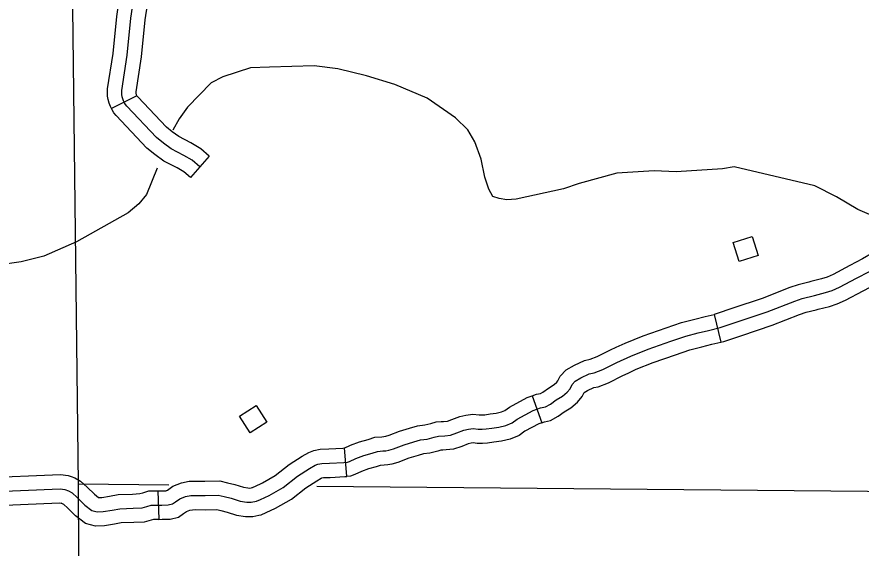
# Model space of a CAD drawing. Extents: x -19 to 366, y -4 to 359.
# Drawn here: x 135.322 to 136.161, y 203.043 to 203.571 of the extents above; entities that cross this region are included whole.
import ezdxf

# ---------------------------------------------------------------- set-up
doc = ezdxf.new("R2010")
doc.units = 0
for name, color, linetype in [('Level 31', 7, 'Continuous'), ('Level 32', 7, 'Continuous'), ('Level 35', 7, 'Continuous'), ('Level 5', 7, 'Continuous'), ('Level 56', 7, 'Continuous'), ('Level 60', 7, 'Continuous')]:
    doc.layers.add(name, color=color, linetype=linetype)

msp = doc.modelspace()

# ---------------------------------------------------------------- linework, layer by layer
at = {"layer": 'Level 31'}
for p, q in [((136.1093, 203.30786), (136.1093, 203.30786)), ((136.01497, 203.27573), (136.02169, 203.24813)), ((135.83414, 203.19479), (135.8437, 203.16804)), ((135.64746, 203.14291), (135.64723, 203.14289)), ((135.64973, 203.11459), (135.64746, 203.14291)), ((135.46208, 203.10034), (135.46294, 203.07194)), ((135.46294, 203.07194), (135.46292, 203.07194))]:
    msp.add_line(p, q, dxfattribs=at)
for points in [[(136.19106, 203.35069), (136.18935, 203.34912), (136.18134, 203.34306), (136.17264, 203.33702), (136.16239, 203.33076), (136.15005, 203.32428), (136.13342, 203.31544), (136.12742, 203.31285), (136.12174, 203.31102), (136.11121, 203.30836), (136.1093, 203.30786)], [(136.11656, 203.28039), (136.11831, 203.28085), (136.12959, 203.2837), (136.13743, 203.28624), (136.14573, 203.2898), (136.16332, 203.29917), (136.1764, 203.30603), (136.18815, 203.31321), (136.19801, 203.32005), (136.2076, 203.3273), (136.21033, 203.32982)], [(135.8957, 203.21752), (135.90429, 203.22079), (135.91815, 203.22781), (135.93205, 203.23417), (135.94941, 203.24108), (135.97199, 203.24896), (135.98678, 203.25403), (135.99921, 203.25727), (136.00948, 203.25978), (136.02084, 203.26254), (136.03803, 203.26834), (136.06774, 203.27822), (136.09513, 203.28896), (136.10254, 203.29138), (136.11476, 203.29461), (136.12567, 203.29736), (136.13242, 203.29955), (136.13958, 203.30262), (136.15669, 203.31172), (136.16939, 203.31839)], [(136.1093, 203.30786), (136.09851, 203.30501), (136.09032, 203.30233), (136.0629, 203.29158), (136.03352, 203.28181), (136.01688, 203.2762), (136.01497, 203.27573)], [(135.91773, 203.24324), (135.92646, 203.24724), (135.94445, 203.25439), (135.96734, 203.26238), (135.98268, 203.26764), (135.99573, 203.27104), (136.00612, 203.27358), (136.01497, 203.27573)], [(136.02169, 203.24813), (136.0248, 203.24889), (136.04254, 203.25487), (136.07258, 203.26486), (136.09993, 203.27558), (136.10657, 203.27775), (136.11656, 203.28039)], [(135.83414, 203.19479), (135.83852, 203.19636), (135.84226, 203.19716), (135.84479, 203.19852), (135.85016, 203.20248), (135.85592, 203.20589), (135.85874, 203.20835), (135.85971, 203.20954), (135.862, 203.21424), (135.86796, 203.22057), (135.87606, 203.2251), (135.88623, 203.23003), (135.89167, 203.23118), (135.89854, 203.2338), (135.91198, 203.24061), (135.91773, 203.24324)], [(135.92956, 203.21741), (135.93763, 203.22111), (135.95438, 203.22777), (135.97663, 203.23553), (135.99088, 203.24042), (136.00269, 203.24349), (136.01285, 203.24598), (136.02169, 203.24813)], [(135.28558, 203.09906), (135.36469, 203.10226), (135.36947, 203.10174), (135.37327, 203.1003), (135.37677, 203.09835), (135.38188, 203.09368), (135.3895, 203.08618), (135.39636, 203.08088), (135.40154, 203.07949), (135.40755, 203.07967), (135.41644, 203.08114), (135.42412, 203.08258), (135.43734, 203.08297), (135.44619, 203.08341), (135.45112, 203.08476), (135.4552, 203.08609), (135.46242, 203.08614), (135.46602, 203.08624), (135.4722, 203.08626), (135.47662, 203.08742), (135.4795, 203.0894), (135.4837, 203.09228), (135.48945, 203.09468), (135.49475, 203.09571), (135.49922, 203.09584), (135.50885, 203.09561), (135.52205, 203.09601), (135.52775, 203.09463), (135.53467, 203.09295), (135.54369, 203.09013), (135.55026, 203.08895), (135.55488, 203.08892), (135.56017, 203.09011), (135.56398, 203.09175), (135.57246, 203.09562), (135.58664, 203.10378), (135.60073, 203.11503), (135.61267, 203.12262), (135.61826, 203.12571), (135.62098, 203.12682), (135.62508, 203.12763), (135.63262, 203.12786), (135.64695, 203.12862), (135.65038, 203.12889), (135.65242, 203.12964), (135.65884, 203.13259), (135.66683, 203.13558), (135.675, 203.13789), (135.68028, 203.13959), (135.68577, 203.13993), (135.6885, 203.14019), (135.69157, 203.14079), (135.69636, 203.14197), (135.70697, 203.14617), (135.71649, 203.14903), (135.72297, 203.15112), (135.72982, 203.15184), (135.7368, 203.1536), (135.74105, 203.15476), (135.74722, 203.15512), (135.75288, 203.1558), (135.75917, 203.15788), (135.76629, 203.16068), (135.77085, 203.16167), (135.77528, 203.16232), (135.78047, 203.16162), (135.78443, 203.16157), (135.78835, 203.16186), (135.79413, 203.16264), (135.80097, 203.16353), (135.80793, 203.16516), (135.81408, 203.16776), (135.81913, 203.17153), (135.83501, 203.18002), (135.84241, 203.18266), (135.84721, 203.18369), (135.85241, 203.18649), (135.85802, 203.19062), (135.86428, 203.19433), (135.86898, 203.19844), (135.87175, 203.20182), (135.87382, 203.20607), (135.87681, 203.20924), (135.88263, 203.2125), (135.89087, 203.21649), (135.8957, 203.21752)], [(135.8437, 203.16804), (135.8463, 203.16897), (135.85216, 203.17022), (135.86003, 203.17446), (135.86587, 203.17877), (135.87263, 203.18277), (135.87923, 203.18852), (135.88379, 203.19411), (135.88564, 203.1979), (135.88566, 203.19792), (135.8892, 203.1999), (135.89551, 203.20296), (135.89972, 203.20385), (135.91004, 203.20778), (135.92432, 203.21501), (135.92956, 203.21741)], [(135.74367, 203.16914), (135.74595, 203.16927), (135.74977, 203.16973), (135.75434, 203.17125), (135.76215, 203.17431), (135.7683, 203.17565), (135.7752, 203.17667), (135.78153, 203.17581), (135.784, 203.17578), (135.78686, 203.17599), (135.79226, 203.17672), (135.79843, 203.17752), (135.80351, 203.17872), (135.80697, 203.18018), (135.81149, 203.18355), (135.82924, 203.19304), (135.83414, 203.19479)], [(135.64723, 203.14289), (135.65339, 203.14571), (135.6624, 203.14909), (135.67088, 203.15148), (135.67762, 203.15366), (135.68467, 203.1541), (135.68646, 203.15426), (135.68849, 203.15466), (135.69204, 203.15553), (135.7023, 203.1596), (135.71227, 203.1626), (135.72001, 203.16509), (135.72733, 203.16586), (135.7332, 203.16734), (135.73875, 203.16885), (135.74367, 203.16914)], [(135.8437, 203.16804), (135.84078, 203.167), (135.82677, 203.15951), (135.82119, 203.15535), (135.81235, 203.15161), (135.80351, 203.14954), (135.796, 203.14856), (135.78983, 203.14772), (135.78485, 203.14735), (135.77941, 203.14743), (135.77536, 203.14798), (135.7734, 203.14769), (135.77042, 203.14704), (135.764, 203.14452), (135.756, 203.14187), (135.74849, 203.14096), (135.74531, 203.14078)], [(135.55577, 203.10368), (135.55823, 203.10474), (135.56596, 203.10826), (135.57862, 203.11555), (135.59246, 203.12661), (135.60542, 203.13484), (135.61211, 203.13854), (135.61687, 203.14049), (135.62347, 203.14179), (135.63203, 203.14205), (135.64601, 203.14279), (135.64746, 203.14291)], [(135.74531, 203.14078), (135.74335, 203.14066), (135.7404, 203.13986), (135.73231, 203.13782), (135.72592, 203.13715), (135.72072, 203.13547), (135.71163, 203.13274), (135.70069, 203.1284), (135.69464, 203.12692), (135.69055, 203.12611), (135.68686, 203.12577), (135.68294, 203.12553), (135.67912, 203.12429), (135.67126, 203.12207), (135.6643, 203.11946), (135.65784, 203.1165), (135.65346, 203.11489), (135.64973, 203.11459)], [(135.27038, 203.1127), (135.28503, 203.11325), (135.36518, 203.1165), (135.37279, 203.11566), (135.37573, 203.11456)], [(135.37573, 203.11455), (135.37928, 203.11322), (135.38513, 203.10994), (135.39166, 203.10399), (135.39886, 203.0969), (135.40279, 203.09386), (135.4032, 203.09375), (135.40617, 203.09384), (135.41397, 203.09513), (135.42259, 203.09674), (135.43678, 203.09717), (135.44393, 203.09752), (135.44704, 203.09837), (135.4529, 203.10028), (135.46217, 203.10034), (135.4621, 203.10034)], [(135.46208, 203.10034), (135.46579, 203.10045), (135.47035, 203.10046), (135.47061, 203.10053), (135.47146, 203.10111), (135.47687, 203.10482), (135.48532, 203.10835), (135.49318, 203.10987), (135.49918, 203.11005), (135.5088, 203.10982), (135.52353, 203.11027), (135.5311, 203.10844), (135.53848, 203.10665), (135.54707, 203.10395), (135.55157, 203.10315), (135.55335, 203.10313), (135.55613, 203.10376)], [(135.56236, 203.07604), (135.56457, 203.07654), (135.56974, 203.07876), (135.57897, 203.08297), (135.59467, 203.092), (135.60899, 203.10345), (135.61992, 203.11039), (135.62442, 203.11288), (135.62509, 203.11315), (135.62668, 203.11347), (135.63321, 203.11366), (135.6479, 203.11444), (135.64973, 203.11459)], [(135.36574, 203.08796), (135.36614, 203.08781), (135.3642, 203.08802), (135.28614, 203.08487), (135.27146, 203.08431)], [(135.46292, 203.07194), (135.46267, 203.07193), (135.4575, 203.0719), (135.4552, 203.07115), (135.44844, 203.0693), (135.43791, 203.06878), (135.42564, 203.06841), (135.4189, 203.06715), (135.40893, 203.0655), (135.39988, 203.06523), (135.38993, 203.0679), (135.38014, 203.07546), (135.37211, 203.08337), (135.3684, 203.08675), (135.36727, 203.08739), (135.36573, 203.08796)], [(135.46294, 203.07194), (135.46625, 203.07204), (135.47406, 203.07205), (135.48263, 203.07432), (135.48753, 203.07769), (135.49052, 203.07974), (135.49358, 203.08101), (135.49632, 203.08154), (135.49927, 203.08163), (135.50889, 203.08141), (135.52057, 203.08176), (135.52441, 203.08083), (135.53087, 203.07926), (135.5403, 203.0763), (135.54895, 203.07476), (135.55641, 203.0747), (135.56236, 203.07604)]]:
    msp.add_lwpolyline(points, dxfattribs=at)
at = {"layer": 'Level 32'}
for p, q in [((135.44115, 203.49302), (135.41577, 203.48025)), ((135.51309, 203.43287), (135.49424, 203.41162))]:
    msp.add_line(p, q, dxfattribs=at)
for points in [[(135.50366, 203.42224), (135.49619, 203.42887), (135.48792, 203.43376), (135.47534, 203.44023), (135.46748, 203.44577), (135.46065, 203.45142), (135.43122, 203.4826), (135.42989, 203.48426), (135.42875, 203.48606), (135.42779, 203.48796), (135.42702, 203.48996), (135.42648, 203.49202), (135.42616, 203.49412), (135.42605, 203.49625), (135.42617, 203.49838), (135.43156, 203.53337), (135.43517, 203.57004), (135.43947, 203.59898)], [(135.41577, 203.48025), (135.41479, 203.48219), (135.41348, 203.48559), (135.41255, 203.48914), (135.41201, 203.49267), (135.41182, 203.4963), (135.41203, 203.49988), (135.41746, 203.53515), (135.42107, 203.57177), (135.42341, 203.58756)], [(135.44115, 203.49302), (135.44079, 203.49373), (135.44056, 203.49432), (135.44041, 203.49489), (135.44031, 203.49558), (135.44027, 203.4962), (135.44031, 203.49688), (135.44566, 203.5316), (135.44928, 203.5683), (135.45151, 203.58339)], [(135.51309, 203.43287), (135.5046, 203.4404), (135.49479, 203.4462), (135.48271, 203.45241), (135.47611, 203.45706), (135.47038, 203.46181), (135.44195, 203.49192), (135.44146, 203.49253), (135.44111, 203.49308), (135.44115, 203.49302)], [(135.49424, 203.41162), (135.48779, 203.41733), (135.48105, 203.42132), (135.46796, 203.42805), (135.45884, 203.43448), (135.45092, 203.44104), (135.42049, 203.47327), (135.41832, 203.47599), (135.41638, 203.47903), (135.41577, 203.48025)]]:
    msp.add_lwpolyline(points, dxfattribs=at)
at = {"layer": 'Level 35'}
for points in [[(136.1693, 203.37494), (136.15796, 203.37986), (136.13678, 203.39237), (136.11522, 203.40337), (136.03507, 203.42231), (136.02335, 203.42041), (135.97724, 203.41736), (135.95531, 203.41849), (135.91827, 203.4162), (135.88086, 203.40594), (135.86536, 203.40063), (135.81812, 203.39037), (135.80905, 203.38961), (135.80111, 203.39074), (135.79506, 203.39302), (135.79089, 203.40022), (135.7871, 203.41198), (135.78331, 203.42981), (135.77724, 203.44726), (135.77005, 203.45901), (135.75794, 203.47115), (135.72958, 203.49049), (135.69743, 203.50413), (135.66945, 203.51285), (135.64072, 203.51966), (135.61728, 203.52269), (135.57305, 203.52154), (135.55415, 203.52077), (135.52657, 203.51166), (135.51485, 203.50597), (135.49144, 203.48168), (135.48313, 203.46992), (135.47672, 203.45892)], [(135.46138, 203.42113), (135.45069, 203.3948), (135.44314, 203.38569), (135.43256, 203.37659), (135.38118, 203.34774)], [(135.38118, 203.34774), (135.34869, 203.3337), (135.32601, 203.328), (135.23417, 203.31469)]]:
    msp.add_lwpolyline(points, dxfattribs=at)
at = {"layer": 'Level 5'}
for points in [[(135.38316, 203.10722), (135.37106, 204.10866)], [(135.38785, 202.10482), (135.38316, 203.10722)], [(135.38316, 203.10722), (135.47284, 203.1064)], [(135.62011, 203.10505), (136.38663, 203.09805)]]:
    msp.add_lwpolyline(points, dxfattribs=at)
at = {"layer": 'Level 56'}
for points in [[(136.05289, 203.35318), (136.05885, 203.33439), (136.04001, 203.32841), (136.03405, 203.3472)], [(135.55972, 203.18525), (135.57041, 203.16868), (135.55379, 203.15797), (135.5431, 203.17453)]]:
    msp.add_lwpolyline(points, close=True, dxfattribs=at)
at = {"layer": 'Level 60'}
for points in [[(139.44064, 1.53154), (139.25106, 10.14733), (139.06082, 18.76327), (138.86992, 27.37935), (138.67836, 35.99557), (138.48613, 44.61194), (138.29325, 53.22845), (138.09971, 61.84511), (137.9055, 70.46191), (137.71065, 79.07885), (137.51513, 87.69595), (137.31896, 96.31318), (137.12214, 104.93057), (136.92466, 113.54809), (136.72653, 122.16577), (136.52775, 130.78359), (136.32832, 139.40156), (136.12824, 148.01968), (135.9275, 156.63794), (135.72612, 165.25636), (135.5241, 173.87492), (135.32143, 182.49362), (135.11811, 191.11248), (134.91415, 199.73149), (134.70954, 208.35064), (134.50429, 216.96995), (134.2984, 225.5894), (134.09187, 234.209), (133.8847, 242.82876), (133.6769, 251.44866), (133.46845, 260.06872), (133.25937, 268.68892), (133.04965, 277.30928), (132.8393, 285.92978), (132.62831, 294.55044), (132.41669, 303.17125), (132.20444, 311.79221), (131.99156, 320.41333), (131.77805, 329.0346), (131.56391, 337.65601), (131.34914, 346.27759)], [(0, 198.13258), (7.10141, 198.13701), (14.2028, 198.15029), (21.30418, 198.17244), (28.40552, 198.20345), (35.50682, 198.24331), (42.60806, 198.29203), (49.70923, 198.34961), (56.81033, 198.41605), (63.91134, 198.49135), (71.01225, 198.5755), (78.11305, 198.66852), (85.21373, 198.77039), (92.31428, 198.88112), (99.41468, 199.0007), (106.51492, 199.12915), (113.61501, 199.26645), (120.71491, 199.4126), (127.81463, 199.56762), (134.91415, 199.73149), (142.01345, 199.90421), (149.11254, 200.0858), (156.2114, 200.27623), (163.31001, 200.47553), (170.40837, 200.68367), (177.50646, 200.90068), (184.60427, 201.12653), (191.7018, 201.36125), (198.79903, 201.60481), (205.89596, 201.85723), (212.99256, 202.1185), (220.08883, 202.38862), (227.18475, 202.6676), (234.28033, 202.95542), (241.37554, 203.2521), (248.47037, 203.55763), (255.56482, 203.87201), (262.65887, 204.19524), (269.75251, 204.52732), (276.84573, 204.86824), (283.93852, 205.21802), (291.03086, 205.57664), (298.12276, 205.94411), (305.21419, 206.32042), (312.30515, 206.70559), (319.39562, 207.09959), (326.48559, 207.50244), (333.57505, 207.91414), (340.664, 208.33468)]]:
    msp.add_spline(points, degree=3, dxfattribs=at)

doc.saveas('drawing.dxf')
